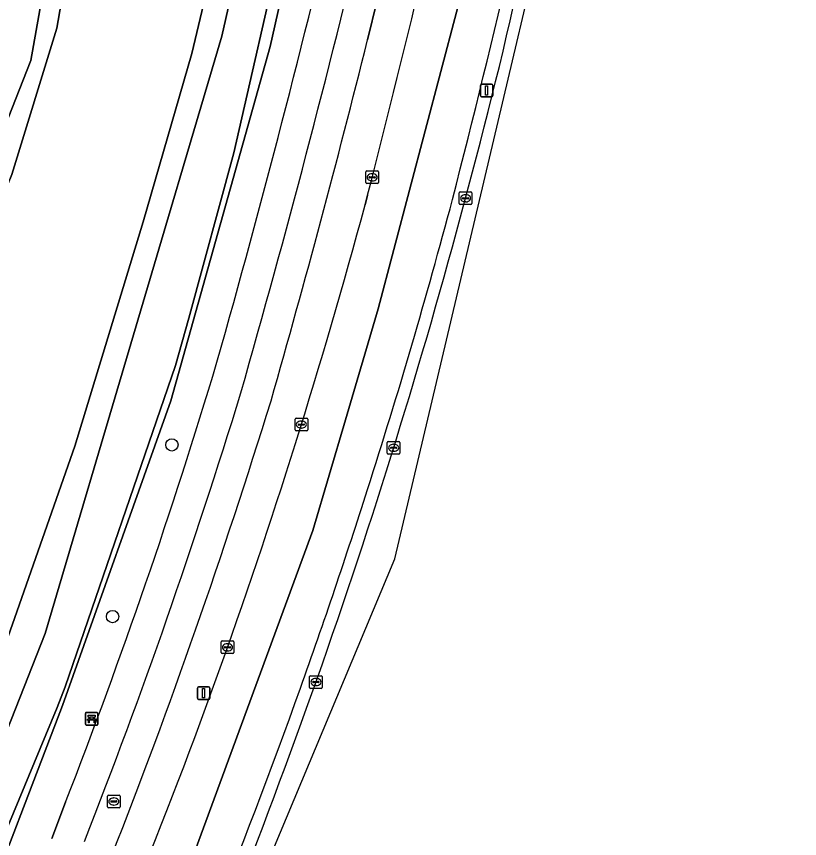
# Model space of a CAD drawing. Extents: x 162073 to 163043, y 381818 to 382561.
# Drawn here: x 162972.1 to 163034.3, y 382294.2 to 382359.4 of the extents above; entities that cross this region are included whole.
import ezdxf

# ---------------------------------------------------------------- set-up
doc = ezdxf.new("R2010")
doc.units = 0
for name, color, linetype in [('IMGEO_Bank', 7, 'Continuous'), ('IMGEO_Berm_gesloten', 7, 'Continuous'), ('IMGEO_Berm_groen', 7, 'Continuous'), ('IMGEO_Boom', 7, 'Continuous'), ('IMGEO_Fietspad_gesloten', 7, 'Continuous'), ('IMGEO_Kolk', 7, 'Continuous'), ('IMGEO_Lichtmast', 7, 'Continuous'), ('IMGEO_Loofbos', 7, 'Continuous'), ('IMGEO_Oever', 7, 'Continuous'), ('IMGEO_Rijbaan_regionaal_gesloten', 7, 'Continuous'), ('IMGEO_Rioolput', 7, 'Continuous'), ('IMGEO_Voetpad_gesloten', 7, 'Continuous'), ('IMGEO_Voetpad_open', 7, 'Continuous'), ('IMGEO_Waterloop', 7, 'Continuous')]:
    doc.layers.add(name, color=color, linetype=linetype)

msp = doc.modelspace()

# ---------------------------------------------------------------- linework, layer by layer
at = {"layer": 'IMGEO_Bank'}
for p, q in [((162977.604, 382303.265), (162977.604, 382304.106)), ((162977.604, 382304.106), (162977.604, 382303.265)), ((162977.679, 382304.19), (162978.52, 382304.19)), ((162978.52, 382304.19), (162977.679, 382304.19)), ((162978.604, 382304.115), (162978.604, 382303.274)), ((162978.604, 382303.274), (162978.604, 382304.115)), ((162978.301, 382303.588), (162977.908, 382303.588)), ((162977.913, 382303.696), (162977.913, 382303.802)), ((162977.957, 382303.802), (162977.957, 382303.696)), ((162978.245, 382303.808), (162977.963, 382303.808)), ((162977.963, 382303.69), (162978.245, 382303.69)), ((162978.251, 382303.696), (162978.251, 382303.802)), ((162978.295, 382303.802), (162978.295, 382303.696)), ((162978.529, 382303.19), (162977.688, 382303.19)), ((162977.688, 382303.19), (162978.529, 382303.19))]:
    msp.add_line(p, q, dxfattribs=at)
for points in [[(162977.907, 382303.808), (162977.821, 382303.808), (162977.821, 382303.969), (162978.384, 382303.969), (162978.384, 382303.808), (162978.301, 382303.808)], [(162977.851, 382303.588), (162977.709, 382303.588), (162977.821, 382303.69), (162977.907, 382303.69)], [(162977.901, 382303.581), (162977.901, 382303.374), (162977.858, 382303.374), (162977.858, 382303.581)], [(162978.301, 382303.69), (162978.384, 382303.69), (162978.496, 382303.588), (162978.357, 382303.588)], [(162978.351, 382303.581), (162978.351, 382303.374), (162978.307, 382303.374), (162978.307, 382303.581)]]:
    msp.add_lwpolyline(points, dxfattribs=at)
for centre, radius, start, end in [((162977.682, 382304.112), 0.0779, 92.4484, 184.28452), ((162977.682, 382304.112), 0.0779, 92.4484, 184.28452), ((162978.526, 382304.112), 0.0779, 2.4484, 94.28452), ((162978.526, 382304.112), 0.0779, 2.4484, 94.28452), ((162977.851, 382303.581), 0.00671, 2.89567, 87.10433), ((162977.908, 382303.581), 0.00671, 92.89567, 177.10433), ((162977.906, 382303.801), 0.00671, 2.89567, 87.10433), ((162977.906, 382303.697), 0.00671, 272.89567, 357.10433), ((162977.963, 382303.801), 0.00671, 92.89567, 177.10433), ((162977.963, 382303.697), 0.00671, 182.89567, 267.10433), ((162978.245, 382303.801), 0.00671, 2.89567, 87.10433), ((162978.245, 382303.697), 0.00671, 272.89567, 357.10433), ((162978.302, 382303.801), 0.00671, 92.89567, 177.10433), ((162978.302, 382303.697), 0.00671, 182.89567, 267.10433), ((162978.3, 382303.581), 0.00671, 2.89567, 87.10433), ((162978.357, 382303.581), 0.00671, 92.89567, 177.10433), ((162977.682, 382303.268), 0.0779, 182.4484, 274.28452), ((162977.682, 382303.268), 0.0779, 182.4484, 274.28452), ((162978.526, 382303.268), 0.0779, 272.4484, 4.28452), ((162978.526, 382303.268), 0.0779, 272.4484, 4.28452)]:
    msp.add_arc(centre, radius, start, end, dxfattribs=at)
at = {"layer": 'IMGEO_Berm_gesloten'}
for centre, radius, start, end in [((160442.005, 382950.684), 2636.541, 346.978946, 347.844549), ((162125.762, 382571.196), 909.584, 345.59294, 348.126529), ((162510.81, 382477.68), 514.385, 341.99306, 346.3909), ((162530.532, 382471.895), 492.857, 342.27787, 345.06602), ((162530.429, 382471.973), 492.979, 340.33893, 342.27284), ((162533.137, 382470.403), 490.902, 337.34302, 341.99523), ((162510.64, 382479.364), 514.101, 335.71181, 340.30528)]:
    msp.add_arc(centre, radius, start, end, dxfattribs=at)
at = {"layer": 'IMGEO_Berm_groen'}
for points in [[(163009.463, 382441.916), (163003.169, 382405.357), (162992.284, 382357.026), (162984.389, 382328.919), (162975.788, 382304.752), (162968.808, 382286.538), (162960.761, 382268.931), (162951.471, 382250), (162946.499, 382240.293), (162935.836, 382222.613), (162931.089, 382215.57), (162929.737, 382213.563), (162926.945, 382208.831), (162905.804, 382178.355)], [(163002.289, 382366.953), (163000, 382357.545)], [(162999.805, 382344.469), (163000, 382345.222)], [(162974.929, 382294.187), (162976.033, 382297.074)]]:
    msp.add_lwpolyline(points, dxfattribs=at)
for centre, radius, start, end in [((162093.494, 382579.594), 936.314, 345.503933, 347.860114), ((162112.043, 382579.694), 910.354, 344.210364, 346.691122), ((162166.632, 382565.219), 858.854, 344.02983, 346.006957), ((162533.588, 382470.197), 482.873, 340.2279, 344.90767), ((162544.43, 382465.141), 463.171, 338.72403, 343.29194), ((162499.714, 382481.142), 515.608, 338.57864, 342.82839), ((162495.942, 382485.702), 523.547, 335.68996, 340.02479)]:
    msp.add_arc(centre, radius, start, end, dxfattribs=at)
at = {"layer": 'IMGEO_Boom'}
for centre in [(162984.474, 382325.422), (162979.768, 382311.794)]:
    msp.add_circle(centre, 0.489, dxfattribs=at)
at = {"layer": 'IMGEO_Fietspad_gesloten'}
msp.add_lwpolyline([(163000, 382357.545), (163002.289, 382366.953)], dxfattribs=at)
for centre, radius, start, end in [((162160.645, 382567.343), 862.715, 343.999413, 346.610063), ((162166.632, 382565.219), 858.854, 344.02983, 346.006957), ((162523.887, 382472.122), 487.375, 338.55886, 342.98895), ((162499.714, 382481.142), 515.608, 338.57864, 342.82839)]:
    msp.add_arc(centre, radius, start, end, dxfattribs=at)
at = {"layer": 'IMGEO_Kolk'}
for p, q in [((162999.867, 382346.224), (162999.867, 382347.076)), ((162999.942, 382347.15), (163000.794, 382347.15)), ((163000.868, 382347.076), (163000.868, 382346.224)), ((163000.126, 382346.644), (163000.126, 382346.656)), ((163000.564, 382346.607), (163000.166, 382346.607)), ((163000.169, 382346.693), (163000.567, 382346.693)), ((163000.378, 382346.37), (163000.353, 382346.37)), ((163000.355, 382346.93), (163000.38, 382346.93)), ((163000.61, 382346.656), (163000.61, 382346.644)), ((163000.794, 382346.15), (162999.942, 382346.15)), ((163007.282, 382344.559), (163007.282, 382345.411)), ((163007.357, 382345.485), (163008.209, 382345.485)), ((163007.77, 382345.265), (163007.795, 382345.265)), ((163008.283, 382345.411), (163008.283, 382344.559)), ((163008.209, 382344.485), (163007.357, 382344.485)), ((163007.541, 382344.979), (163007.541, 382344.991)), ((163007.979, 382344.942), (163007.581, 382344.942)), ((163007.584, 382345.028), (163007.982, 382345.028)), ((163007.793, 382344.705), (163007.768, 382344.705)), ((163008.025, 382344.991), (163008.025, 382344.979)), ((162994.247, 382326.607), (162994.247, 382327.459)), ((162994.322, 382327.533), (162995.174, 382327.533)), ((162995.248, 382327.459), (162995.248, 382326.607)), ((162994.506, 382327.027), (162994.506, 382327.039)), ((162994.944, 382326.99), (162994.546, 382326.99)), ((162994.549, 382327.076), (162994.947, 382327.076)), ((162994.735, 382327.313), (162994.76, 382327.313)), ((162994.99, 382327.039), (162994.99, 382327.027)), ((162995.174, 382326.533), (162994.322, 382326.533)), ((162994.758, 382326.753), (162994.733, 382326.753)), ((163001.569, 382324.763), (163001.569, 382325.615)), ((163001.644, 382325.689), (163002.496, 382325.689)), ((163002.57, 382325.615), (163002.57, 382324.763)), ((163001.828, 382325.183), (163001.828, 382325.195)), ((163002.266, 382325.146), (163001.868, 382325.146)), ((163001.871, 382325.232), (163002.269, 382325.232)), ((163002.08, 382324.909), (163002.055, 382324.909)), ((163002.057, 382325.469), (163002.082, 382325.469)), ((163002.312, 382325.195), (163002.312, 382325.183)), ((163002.496, 382324.689), (163001.644, 382324.689)), ((162988.46, 382309.861), (162989.312, 382309.861)), ((162988.385, 382308.935), (162988.385, 382309.787)), ((162988.644, 382309.355), (162988.644, 382309.367)), ((162989.082, 382309.318), (162988.684, 382309.318)), ((162988.687, 382309.404), (162989.085, 382309.404)), ((162988.873, 382309.641), (162988.898, 382309.641)), ((162989.128, 382309.367), (162989.128, 382309.355)), ((162989.386, 382309.787), (162989.386, 382308.935)), ((162989.312, 382308.861), (162988.46, 382308.861)), ((162988.896, 382309.081), (162988.871, 382309.081)), ((162995.404, 382306.179), (162995.404, 382307.031)), ((162995.479, 382307.105), (162996.331, 382307.105)), ((162995.663, 382306.599), (162995.663, 382306.611)), ((162995.706, 382306.648), (162996.104, 382306.648)), ((162995.892, 382306.885), (162995.917, 382306.885)), ((162996.147, 382306.611), (162996.147, 382306.599)), ((162996.405, 382307.031), (162996.405, 382306.179)), ((162996.331, 382306.105), (162995.479, 382306.105)), ((162996.101, 382306.562), (162995.703, 382306.562)), ((162995.915, 382306.325), (162995.89, 382306.325))]:
    msp.add_line(p, q, dxfattribs=at)
for points in [[(162999.867, 382346.224), (162999.867, 382347.076)], [(162999.942, 382347.15), (163000.794, 382347.15)], [(163000.868, 382347.076), (163000.868, 382346.224)], [(163000.794, 382346.15), (162999.942, 382346.15)], [(163007.282, 382344.559), (163007.282, 382345.411)], [(163007.357, 382345.485), (163008.209, 382345.485)], [(163008.283, 382345.411), (163008.283, 382344.559)], [(163008.209, 382344.485), (163007.357, 382344.485)], [(162994.247, 382326.607), (162994.247, 382327.459)], [(162994.322, 382327.533), (162995.174, 382327.533)], [(162995.248, 382327.459), (162995.248, 382326.607)], [(162995.174, 382326.533), (162994.322, 382326.533)], [(163001.569, 382324.763), (163001.569, 382325.615)], [(163001.644, 382325.689), (163002.496, 382325.689)], [(163002.57, 382325.615), (163002.57, 382324.763)], [(163002.496, 382324.689), (163001.644, 382324.689)], [(162988.46, 382309.861), (162989.312, 382309.861)], [(162988.385, 382308.935), (162988.385, 382309.787)], [(162989.386, 382309.787), (162989.386, 382308.935)], [(162989.312, 382308.861), (162988.46, 382308.861)], [(162995.404, 382306.179), (162995.404, 382307.031)], [(162995.479, 382307.105), (162996.331, 382307.105)], [(162996.405, 382307.031), (162996.405, 382306.179)], [(162996.331, 382306.105), (162995.479, 382306.105)]]:
    msp.add_lwpolyline(points, dxfattribs=at)
for centre, radius, start, end in [((162999.944, 382347.074), 0.0765, 91.55205, 178.44795), ((162999.944, 382347.074), 0.0765, 91.55205, 178.44795), ((163000.792, 382347.074), 0.0765, 1.55205, 88.44795), ((163000.792, 382347.074), 0.0765, 1.55205, 88.44795), ((163000.166, 382346.653), 0.0403, 85.87752, 175.75265), ((163000.163, 382346.643), 0.0366, 178.93798, 274.71019), ((163000.567, 382346.65), 0.043, 264.86636, 352.45326), ((163000.571, 382346.655), 0.0386, 1.73085, 96.63898), ((162999.944, 382346.226), 0.0765, 181.55205, 268.44795), ((162999.944, 382346.226), 0.0765, 181.55205, 268.44795), ((163000.792, 382346.226), 0.0765, 271.55205, 358.44795), ((163000.792, 382346.226), 0.0765, 271.55205, 358.44795), ((163007.359, 382345.409), 0.0765, 91.55205, 178.44795), ((163007.359, 382345.409), 0.0765, 91.55205, 178.44795), ((163008.207, 382345.409), 0.0765, 1.55205, 88.44795), ((163008.207, 382345.409), 0.0765, 1.55205, 88.44795), ((163007.359, 382344.561), 0.0765, 181.55205, 268.44795), ((163007.359, 382344.561), 0.0765, 181.55205, 268.44795), ((163007.581, 382344.988), 0.0403, 85.87752, 175.75265), ((163007.578, 382344.978), 0.0366, 178.93798, 274.71019), ((163007.982, 382344.985), 0.043, 264.86636, 352.45326), ((163007.986, 382344.99), 0.0386, 1.73085, 96.63898), ((163008.207, 382344.561), 0.0765, 271.55205, 358.44795), ((163008.207, 382344.561), 0.0765, 271.55205, 358.44795), ((162994.324, 382327.457), 0.0765, 91.55205, 178.44795), ((162994.324, 382327.457), 0.0765, 91.55205, 178.44795), ((162995.172, 382327.457), 0.0765, 1.55205, 88.44795), ((162995.172, 382327.457), 0.0765, 1.55205, 88.44795), ((162994.546, 382327.036), 0.0403, 85.87752, 175.75265), ((162994.543, 382327.026), 0.0366, 178.93798, 274.71019), ((162994.947, 382327.033), 0.043, 264.86636, 352.45326), ((162994.951, 382327.038), 0.0386, 1.73085, 96.63898), ((162994.324, 382326.609), 0.0765, 181.55205, 268.44795), ((162994.324, 382326.609), 0.0765, 181.55205, 268.44795), ((162995.172, 382326.609), 0.0765, 271.55205, 358.44795), ((162995.172, 382326.609), 0.0765, 271.55205, 358.44795), ((163001.646, 382325.613), 0.0765, 91.55205, 178.44795), ((163001.646, 382325.613), 0.0765, 91.55205, 178.44795), ((163002.494, 382325.613), 0.0765, 1.55205, 88.44795), ((163002.494, 382325.613), 0.0765, 1.55205, 88.44795), ((163001.868, 382325.192), 0.0403, 85.87752, 175.75265), ((163001.865, 382325.182), 0.0366, 178.93798, 274.71019), ((163002.269, 382325.189), 0.043, 264.86636, 352.45326), ((163002.273, 382325.194), 0.0386, 1.73085, 96.63898), ((163001.646, 382324.765), 0.0765, 181.55205, 268.44795), ((163001.646, 382324.765), 0.0765, 181.55205, 268.44795), ((163002.494, 382324.765), 0.0765, 271.55205, 358.44795), ((163002.494, 382324.765), 0.0765, 271.55205, 358.44795), ((162988.462, 382309.785), 0.0765, 91.55205, 178.44795), ((162988.462, 382309.785), 0.0765, 91.55205, 178.44795), ((162989.31, 382309.785), 0.0765, 1.55205, 88.44795), ((162989.31, 382309.785), 0.0765, 1.55205, 88.44795), ((162988.684, 382309.364), 0.0403, 85.87752, 175.75265), ((162988.681, 382309.354), 0.0366, 178.93798, 274.71019), ((162989.085, 382309.361), 0.043, 264.86636, 352.45326), ((162989.089, 382309.366), 0.0386, 1.73085, 96.63898), ((162988.462, 382308.937), 0.0765, 181.55205, 268.44795), ((162988.462, 382308.937), 0.0765, 181.55205, 268.44795), ((162989.31, 382308.937), 0.0765, 271.55205, 358.44795), ((162989.31, 382308.937), 0.0765, 271.55205, 358.44795), ((162995.481, 382307.029), 0.0765, 91.55205, 178.44795), ((162995.481, 382307.029), 0.0765, 91.55205, 178.44795), ((162995.703, 382306.608), 0.0403, 85.87752, 175.75265), ((162995.7, 382306.598), 0.0366, 178.93798, 274.71019), ((162996.104, 382306.605), 0.043, 264.86636, 352.45326), ((162996.108, 382306.61), 0.0386, 1.73085, 96.63898), ((162996.329, 382307.029), 0.0765, 1.55205, 88.44795), ((162996.329, 382307.029), 0.0765, 1.55205, 88.44795), ((162995.481, 382306.181), 0.0765, 181.55205, 268.44795), ((162995.481, 382306.181), 0.0765, 181.55205, 268.44795), ((162996.329, 382306.181), 0.0765, 271.55205, 358.44795), ((162996.329, 382306.181), 0.0765, 271.55205, 358.44795)]:
    msp.add_arc(centre, radius, start, end, dxfattribs=at)
for centre, major_axis, ratio, start_param, end_param in [((163000.354, 382346.65), (-0.387, 0.002), 0.722429, 4.712389, 7.853982), ((163000.379, 382346.65), (-0.39, 0.002), 0.717154, 1.570796, 4.712389), ((163007.769, 382344.985), (-0.387, 0.002), 0.722429, 4.712389, 7.853982), ((163007.794, 382344.985), (-0.39, 0.002), 0.717154, 1.570796, 4.712389), ((162994.734, 382327.033), (-0.387, 0.002), 0.722429, 4.712389, 7.853982), ((162994.759, 382327.033), (-0.39, 0.002), 0.717154, 1.570796, 4.712389), ((163002.056, 382325.189), (-0.387, 0.002), 0.722429, 4.712389, 7.853982), ((163002.081, 382325.189), (-0.39, 0.002), 0.717154, 1.570796, 4.712389), ((162988.872, 382309.361), (-0.387, 0.002), 0.722429, 4.712389, 7.853982), ((162988.897, 382309.361), (-0.39, 0.002), 0.717154, 1.570796, 4.712389), ((162995.891, 382306.605), (-0.387, 0.002), 0.722429, 4.712389, 7.853982), ((162995.916, 382306.605), (-0.39, 0.002), 0.717154, 1.570796, 4.712389)]:
    msp.add_ellipse(centre, major_axis=major_axis, ratio=ratio, start_param=start_param, end_param=end_param, dxfattribs=at)
at = {"layer": 'IMGEO_Lichtmast'}
for p, q in [((163008.955, 382353.139), (163008.955, 382353.939)), ((163008.955, 382353.939), (163008.955, 382353.139)), ((163009.055, 382354.039), (163009.845, 382354.039)), ((163009.845, 382354.039), (163009.055, 382354.039)), ((163009.945, 382353.939), (163009.945, 382353.139)), ((163009.945, 382353.139), (163009.945, 382353.939)), ((163009.845, 382353.039), (163009.055, 382353.039)), ((163009.055, 382353.039), (163009.845, 382353.039)), ((162986.491, 382305.316), (162986.491, 382306.116)), ((162986.491, 382306.116), (162986.491, 382305.316)), ((162986.591, 382306.216), (162987.381, 382306.216)), ((162987.381, 382306.216), (162986.591, 382306.216)), ((162987.481, 382306.116), (162987.481, 382305.316)), ((162987.481, 382305.316), (162987.481, 382306.116)), ((162987.381, 382305.216), (162986.591, 382305.216)), ((162986.591, 382305.216), (162987.381, 382305.216))]:
    msp.add_line(p, q, dxfattribs=at)
for points in [[(163009.375, 382353.914), (163009.525, 382353.914), (163009.525, 382353.164), (163009.375, 382353.164), (163009.375, 382353.914)], [(162986.911, 382306.091), (162987.061, 382306.091), (162987.061, 382305.341), (162986.911, 382305.341), (162986.911, 382306.091)]]:
    msp.add_lwpolyline(points, dxfattribs=at)
for centre, start, end in [((163009.055, 382353.939), 90, 180), ((163009.055, 382353.939), 90, 180), ((163009.845, 382353.939), 0, 90), ((163009.845, 382353.939), 360, 90), ((163009.055, 382353.139), 180, 270), ((163009.055, 382353.139), 180, 270), ((163009.845, 382353.139), 270, 0), ((163009.845, 382353.139), 270, 0), ((162986.591, 382306.116), 90, 180), ((162986.591, 382306.116), 90, 180), ((162987.381, 382306.116), 0, 90), ((162987.381, 382306.116), 360, 90), ((162986.591, 382305.316), 180, 270), ((162986.591, 382305.316), 180, 270), ((162987.381, 382305.316), 270, 0), ((162987.381, 382305.316), 270, 0)]:
    msp.add_arc(centre, 0.1, start, end, dxfattribs=at)
at = {"layer": 'IMGEO_Loofbos'}
for points in [[(162963.955, 382290.894), (162969.218, 382303.881), (162976.764, 382325.307), (162982.193, 382343.106), (162986.049, 382356.464), (162989.459, 382370.819), (162998.355, 382413.783)], [(162936.968, 382388.904), (162971.197, 382350.603), (162973.268, 382355.919), (162975.46, 382368.288)], [(162977.454, 382370.716), (162975.341, 382358.476), (162971.773, 382346.867), (162966.462, 382333.853), (162959.956, 382316.729), (162956.305, 382306.572), (162954.336, 382301.333), (162950.188, 382289.937)]]:
    msp.add_lwpolyline(points, dxfattribs=at)
at = {"layer": 'IMGEO_Oever'}
for points in [[(162892.722, 382168.464), (162918.54, 382203.454), (162931.618, 382221.798), (162955.992, 382266.044), (162969.325, 382297.636), (162974.421, 382310.46), (162988.433, 382357.849), (162995.227, 382387.912), (163000.068, 382413.008), (163000.875, 382419.675), (163000.196, 382423.666), (162998.667, 382428.337), (162994.251, 382448.974)], [(163008.773, 382448.889), (163008.614, 382441.447), (163001.225, 382400.343), (162989.378, 382348.581), (162985.811, 382335.46), (162984.75, 382331.723), (162975.992, 382306.224), (162975.365, 382304.579), (162961.799, 382271.914), (162959.187, 382266.607), (162950.695, 382249.292), (162938.115, 382226.798), (162934.76, 382221.447), (162923.062, 382203.846), (162910.026, 382185.333)], [(162827.052, 382100.158), (162834.001, 382104.842), (162837.2, 382107.28), (162849.38, 382117.57), (162857.282, 382124.933), (162872.251, 382139.718), (162883.668, 382152.294), (162899.535, 382170.594), (162905.804, 382178.355), (162926.945, 382208.831), (162929.737, 382213.563), (162931.089, 382215.57), (162935.836, 382222.613), (162946.499, 382240.293), (162951.471, 382250), (162960.761, 382268.931), (162968.808, 382286.538), (162975.788, 382304.752), (162984.389, 382328.919), (162992.284, 382357.026), (163003.169, 382405.357), (163009.463, 382441.916)], [(162998.355, 382413.783), (162989.459, 382370.819), (162986.049, 382356.464), (162982.193, 382343.106), (162976.764, 382325.307), (162969.218, 382303.881), (162963.955, 382290.894), (162956.799, 382274.275), (162944.627, 382250), (162941.092, 382243.667), (162927.039, 382220.169), (162920.308, 382210.566), (162913.654, 382201.075), (162904.582, 382188.642), (162891.22, 382171.7), (162879.767, 382158.337), (162866.744, 382144.32), (162846.879, 382124.841), (162835.948, 382115.508), (162816.441, 382100.26), (162816.03, 382099.774)]]:
    msp.add_lwpolyline(points, dxfattribs=at)
at = {"layer": 'IMGEO_Rijbaan_regionaal_gesloten'}
for points in [[(163024.727, 382478.897), (163022.094, 382461.391), (163021.27, 382454.791), (163020.83, 382451.386), (163020.222, 382446.563), (163023.682, 382445.756), (163021.024, 382426.499), (163020.138, 382421.707), (163019.252, 382416.915), (163015.267, 382394.846), (163008.303, 382364.481), (163000.856, 382336.21), (162998.252, 382327.416), (162995.648, 382318.621), (162984.803, 382289.132), (162980.91, 382279.813), (162977.017, 382270.493), (162968.675, 382253.662), (162966.989, 382250), (162962.804, 382241.338), (162958.2, 382233.459), (162960.969, 382231.641)], [(162956.261, 382217.556), (162959.404, 382222.731), (162963.365, 382229.253), (162982.804, 382270.096), (163002.164, 382316.367), (163021.987, 382400.242), (163034.29, 382443.535), (163032.875, 382443.8), (163030.371, 382435.334), (163023.486, 382412.136), (163021.972, 382406.58)], [(162955.491, 382235.237), (162958.2, 382233.459), (162962.804, 382241.338), (162966.989, 382250), (162968.675, 382253.662), (162977.017, 382270.493), (162980.91, 382279.813), (162984.803, 382289.132), (162995.648, 382318.621), (162998.252, 382327.416), (163000.856, 382336.21), (163008.303, 382364.481), (163015.267, 382394.846), (163019.252, 382416.915)], [(163000, 382345.222), (162999.805, 382344.469)]]:
    msp.add_lwpolyline(points, dxfattribs=at)
for centre, radius, start, end in [((160442.005, 382950.684), 2636.541, 346.978946, 347.844549), ((162125.762, 382571.196), 909.584, 345.59294, 348.126529), ((162093.494, 382579.594), 936.314, 345.503933, 347.860114), ((162510.81, 382477.68), 514.385, 341.99306, 346.3909), ((162533.588, 382470.197), 482.873, 340.2279, 344.90767), ((162530.532, 382471.895), 492.857, 342.27787, 345.06602), ((162530.429, 382471.973), 492.979, 340.33893, 342.27284), ((162533.137, 382470.403), 490.902, 337.34302, 341.99523), ((162495.942, 382485.702), 523.547, 335.68996, 340.02479), ((162510.64, 382479.364), 514.101, 335.71181, 340.30528)]:
    msp.add_arc(centre, radius, start, end, dxfattribs=at)
at = {"layer": 'IMGEO_Rioolput'}
for p, q in [((162979.359, 382296.701), (162979.359, 382297.553)), ((162979.434, 382297.627), (162980.286, 382297.627)), ((162980.36, 382297.553), (162980.36, 382296.701)), ((162979.618, 382297.121), (162979.618, 382297.133)), ((162980.056, 382297.084), (162979.658, 382297.084)), ((162979.661, 382297.17), (162980.059, 382297.17)), ((162979.87, 382296.847), (162979.845, 382296.847)), ((162979.847, 382297.407), (162979.872, 382297.407)), ((162980.102, 382297.133), (162980.102, 382297.121)), ((162980.286, 382296.627), (162979.434, 382296.627))]:
    msp.add_line(p, q, dxfattribs=at)
for points in [[(162979.359, 382296.701), (162979.359, 382297.553)], [(162979.434, 382297.627), (162980.286, 382297.627)], [(162980.36, 382297.553), (162980.36, 382296.701)], [(162980.286, 382296.627), (162979.434, 382296.627)]]:
    msp.add_lwpolyline(points, dxfattribs=at)
for centre, radius, start, end in [((162979.436, 382297.551), 0.0765, 91.55205, 178.44795), ((162979.436, 382297.551), 0.0765, 91.55205, 178.44795), ((162980.284, 382297.551), 0.0765, 1.55205, 88.44795), ((162980.284, 382297.551), 0.0765, 1.55205, 88.44795), ((162979.658, 382297.13), 0.0403, 85.87752, 175.75265), ((162979.655, 382297.12), 0.0366, 178.93798, 274.71019), ((162980.059, 382297.127), 0.043, 264.86636, 352.45326), ((162980.063, 382297.132), 0.0386, 1.73085, 96.63898), ((162979.436, 382296.703), 0.0765, 181.55205, 268.44795), ((162979.436, 382296.703), 0.0765, 181.55205, 268.44795), ((162980.284, 382296.703), 0.0765, 271.55205, 358.44795), ((162980.284, 382296.703), 0.0765, 271.55205, 358.44795)]:
    msp.add_arc(centre, radius, start, end, dxfattribs=at)
for centre, major_axis, ratio, start_param, end_param in [((162979.846, 382297.127), (-0.387, 0.002), 0.722429, 4.712389, 7.853982), ((162979.871, 382297.127), (-0.39, 0.002), 0.717154, 1.570796, 4.712389)]:
    msp.add_ellipse(centre, major_axis=major_axis, ratio=ratio, start_param=start_param, end_param=end_param, dxfattribs=at)
at = {"layer": 'IMGEO_Voetpad_gesloten'}
for points in [[(162950.188, 382289.937), (162954.336, 382301.333), (162956.305, 382306.572), (162959.956, 382316.729), (162966.462, 382333.853), (162971.773, 382346.867), (162975.341, 382358.476), (162977.454, 382370.716)], [(162975.46, 382368.288), (162973.268, 382355.919), (162971.197, 382350.603), (162970.707, 382349.346), (162970.563, 382348.977), (162969.515, 382346.286), (162959.909, 382321.623), (162947.55, 382287.89), (162945.192, 382281.837), (162942.064, 382275.679), (162941.106, 382273.652), (162939.883, 382269.836), (162937.954, 382263.093), (162936.004, 382259.532), (162925.839, 382243.069), (162917.507, 382229.835), (162914.399, 382228.047), (162912.647, 382228.047), (162908.154, 382231.775)]]:
    msp.add_lwpolyline(points, dxfattribs=at)
at = {"layer": 'IMGEO_Voetpad_open'}
msp.add_lwpolyline([(162976.033, 382297.074), (162974.929, 382294.187)], dxfattribs=at)
for centre, radius, start, end in [((162112.043, 382579.694), 910.354, 344.210364, 346.691122), ((162160.645, 382567.343), 862.715, 343.999413, 346.610063), ((162544.43, 382465.141), 463.171, 338.72403, 343.29194), ((162523.887, 382472.122), 487.375, 338.55886, 342.98895)]:
    msp.add_arc(centre, radius, start, end, dxfattribs=at)
at = {"layer": 'IMGEO_Waterloop'}
for points in [[(162994.251, 382448.974), (162998.667, 382428.337), (163000.196, 382423.666), (163000.875, 382419.675), (163000.068, 382413.008), (162995.227, 382387.912), (162988.433, 382357.849), (162974.421, 382310.46), (162969.325, 382297.636), (162955.992, 382266.044), (162931.618, 382221.798), (162918.54, 382203.454), (162892.722, 382168.464)], [(162910.026, 382185.333), (162923.062, 382203.846), (162934.76, 382221.447), (162938.115, 382226.798), (162950.695, 382249.292), (162959.187, 382266.607), (162961.799, 382271.914), (162975.365, 382304.579), (162975.992, 382306.224), (162984.75, 382331.723), (162985.811, 382335.46), (162989.378, 382348.581), (163001.225, 382400.343), (163008.614, 382441.447), (163008.773, 382448.889)]]:
    msp.add_lwpolyline(points, dxfattribs=at)

doc.saveas('drawing.dxf')
